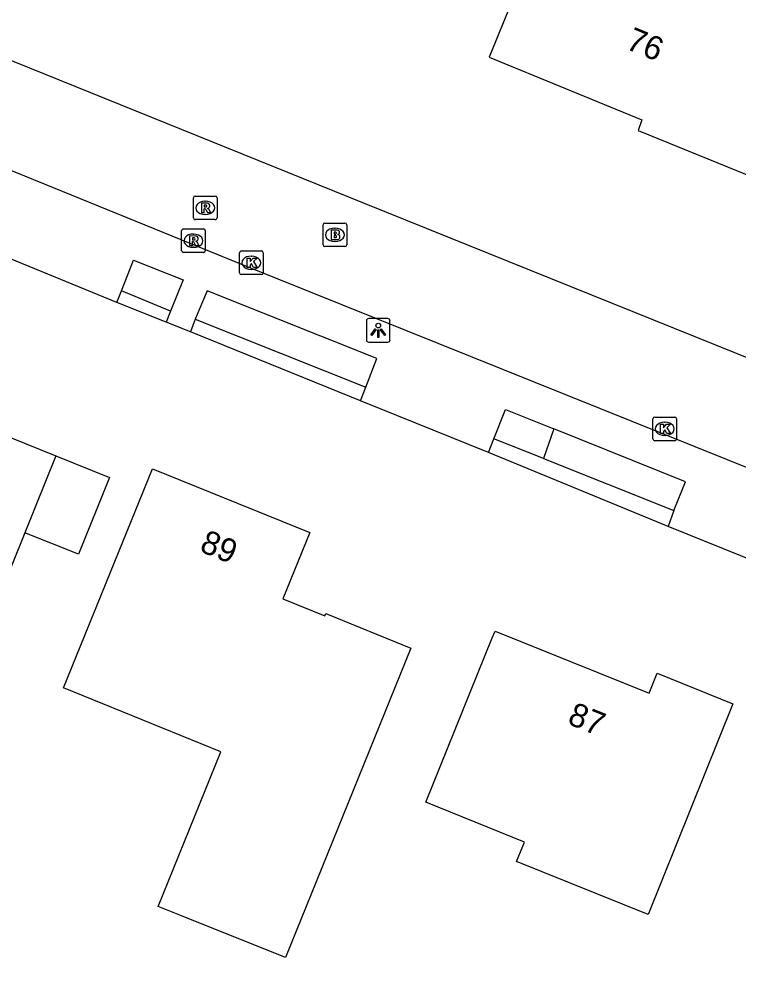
# Model space of a CAD drawing. Extents: x 156414 to 157775, y 382335 to 383765.
# Drawn here: x 156679.4 to 156709.88, y 383001.23 to 383041.78 of the extents above; entities that cross this region are included whole.
import ezdxf

# ---------------------------------------------------------------- set-up
doc = ezdxf.new("R2010")
doc.units = 0
for name, color, linetype in [('IMGEO_Brandkraan', 7, 'Continuous'), ('IMGEO_Groenvoorziening', 7, 'Continuous'), ('IMGEO_Kolk', 7, 'Continuous'), ('IMGEO_Lichtpunt', 7, 'Continuous'), ('IMGEO_Pand', 7, 'Continuous'), ('IMGEO_Pand_nummerreeks', 7, 'Continuous'), ('IMGEO_Rijbaan_lokaal_open', 7, 'Continuous'), ('IMGEO_Rioolput', 7, 'Continuous'), ('IMGEO_Voetpad_halfverhard', 7, 'Continuous'), ('IMGEO_Voetpad_open', 7, 'Continuous')]:
    doc.layers.add(name, color=color, linetype=linetype)

msp = doc.modelspace()

# ---------------------------------------------------------------- linework, layer by layer
at = {"layer": 'IMGEO_Brandkraan'}
for p, q in [((156692.346, 383033.149), (156693.198, 383033.149)), ((156692.271, 383032.223), (156692.271, 383033.075)), ((156692.759, 383032.929), (156692.784, 383032.929)), ((156693.272, 383033.075), (156693.272, 383032.223)), ((156692.782, 383032.369), (156692.757, 383032.369)), ((156693.198, 383032.149), (156692.346, 383032.149))]:
    msp.add_line(p, q, dxfattribs=at)
for points in [[(156692.346, 383033.149), (156693.198, 383033.149)], [(156692.271, 383032.223), (156692.271, 383033.075)], [(156692.619, 383032.849), (156692.619, 383032.449), (156692.832, 383032.449)], [(156692.85, 383032.849), (156692.619, 383032.849)], [(156692.798, 383032.768), (156692.744, 383032.768), (156692.744, 383032.692)], [(156693.272, 383033.075), (156693.272, 383032.223)], [(156692.744, 383032.692), (156692.797, 383032.692)], [(156692.806, 383032.616), (156692.744, 383032.616), (156692.744, 383032.535)], [(156692.744, 383032.535), (156692.806, 383032.535)], [(156693.198, 383032.149), (156692.346, 383032.149)]]:
    msp.add_lwpolyline(points, dxfattribs=at)
for centre, radius, start, end in [((156692.348, 383033.073), 0.0765, 91.552, 178.448), ((156692.348, 383033.073), 0.0765, 91.552, 178.448), ((156693.196, 383033.073), 0.0765, 1.552, 88.448), ((156693.196, 383033.073), 0.0765, 1.552, 88.448), ((156692.799, 383032.73), 0.0379, 267.8285, 90.9355), ((156692.854, 383032.704), 0.145, 59.4692, 91.5367), ((156692.879, 383032.751), 0.0922, 285.5137, 58.1501), ((156692.807, 383032.575), 0.0404, 269.8759, 90.5077), ((156692.838, 383032.7), 0.251, 268.6676, 293.5347), ((156692.884, 383032.559), 0.105, 301.3115, 78.989), ((156692.348, 383032.225), 0.0765, 181.552, 268.448), ((156692.348, 383032.225), 0.0765, 181.552, 268.448), ((156693.196, 383032.225), 0.0765, 271.552, 358.448), ((156693.196, 383032.225), 0.0765, 271.552, 358.448)]:
    msp.add_arc(centre, radius, start, end, dxfattribs=at)
for centre, major_axis, ratio, start_param, end_param in [((156692.758, 383032.649), (-0.387, 0.002), 0.722429, 4.712389, 7.853982), ((156692.783, 383032.649), (-0.39, 0.002), 0.717154, 1.570796, 4.712389)]:
    msp.add_ellipse(centre, major_axis=major_axis, ratio=ratio, start_param=start_param, end_param=end_param, dxfattribs=at)
at = {"layer": 'IMGEO_Groenvoorziening'}
for points in [[(156685.817, 383029.424), (156683.734, 383030.274)], [(156685.624, 383028.948), (156683.537, 383029.78)], [(156693.856, 383025.621), (156686.659, 383028.545)], [(156701.602, 383023.183), (156699.505, 383024.013)], [(156706.878, 383020.301), (156699.278, 383023.439)]]:
    msp.add_lwpolyline(points, dxfattribs=at)
at = {"layer": 'IMGEO_Kolk'}
for p, q in [((156688.737, 383031.042), (156688.737, 383031.894)), ((156688.812, 383031.968), (156689.664, 383031.968)), ((156689.738, 383031.894), (156689.738, 383031.042)), ((156689.225, 383031.748), (156689.25, 383031.748)), ((156689.248, 383031.188), (156689.223, 383031.188)), ((156689.664, 383030.968), (156688.812, 383030.968)), ((156706.241, 383024.005), (156706.241, 383024.857)), ((156706.316, 383024.931), (156707.168, 383024.931)), ((156706.729, 383024.711), (156706.754, 383024.711)), ((156707.242, 383024.857), (156707.242, 383024.005)), ((156707.168, 383023.931), (156706.316, 383023.931)), ((156706.752, 383024.151), (156706.727, 383024.151))]:
    msp.add_line(p, q, dxfattribs=at)
for points in [[(156688.737, 383031.042), (156688.737, 383031.894)], [(156688.812, 383031.968), (156689.664, 383031.968)], [(156689.738, 383031.894), (156689.738, 383031.042)], [(156689.058, 383031.668), (156689.181, 383031.668), (156689.181, 383031.517), (156689.311, 383031.668), (156689.475, 383031.668), (156689.329, 383031.517), (156689.482, 383031.268), (156689.33, 383031.268), (156689.245, 383031.432), (156689.181, 383031.365), (156689.181, 383031.268), (156689.058, 383031.268), (156689.058, 383031.668)], [(156689.664, 383030.968), (156688.812, 383030.968)], [(156706.241, 383024.005), (156706.241, 383024.857)], [(156706.316, 383024.931), (156707.168, 383024.931)], [(156706.562, 383024.631), (156706.685, 383024.631), (156706.685, 383024.48), (156706.815, 383024.631), (156706.979, 383024.631), (156706.833, 383024.48), (156706.986, 383024.231), (156706.834, 383024.231), (156706.749, 383024.395), (156706.685, 383024.328), (156706.685, 383024.231), (156706.562, 383024.231), (156706.562, 383024.631)], [(156707.242, 383024.857), (156707.242, 383024.005)], [(156707.168, 383023.931), (156706.316, 383023.931)]]:
    msp.add_lwpolyline(points, dxfattribs=at)
for centre, start, end in [((156688.814, 383031.892), 91.552, 178.448), ((156688.814, 383031.892), 91.552, 178.448), ((156689.662, 383031.892), 1.552, 88.448), ((156689.662, 383031.892), 1.552, 88.448), ((156688.814, 383031.044), 181.552, 268.448), ((156688.814, 383031.044), 181.552, 268.448), ((156689.662, 383031.044), 271.552, 358.448), ((156689.662, 383031.044), 271.552, 358.448), ((156706.318, 383024.855), 91.552, 178.448), ((156706.318, 383024.855), 91.552, 178.448), ((156707.166, 383024.855), 1.552, 88.448), ((156707.166, 383024.855), 1.552, 88.448), ((156706.318, 383024.007), 181.552, 268.448), ((156706.318, 383024.007), 181.552, 268.448), ((156707.166, 383024.007), 271.552, 358.448), ((156707.166, 383024.007), 271.552, 358.448)]:
    msp.add_arc(centre, 0.0765, start, end, dxfattribs=at)
for centre, major_axis, ratio, start_param, end_param in [((156689.224, 383031.468), (-0.387, 0.002), 0.722429, 4.712389, 7.853982), ((156689.249, 383031.468), (-0.39, 0.002), 0.717154, 1.570796, 4.712389), ((156706.728, 383024.431), (-0.387, 0.002), 0.722429, 4.712389, 7.853982), ((156706.753, 383024.431), (-0.39, 0.002), 0.717154, 1.570796, 4.712389)]:
    msp.add_ellipse(centre, major_axis=major_axis, ratio=ratio, start_param=start_param, end_param=end_param, dxfattribs=at)
at = {"layer": 'IMGEO_Lichtpunt'}
for p, q in [((156695.012, 383029.102), (156694.204, 383029.102)), ((156695.012, 383029.102), (156694.204, 383029.102)), ((156694.11, 383029.007), (156694.11, 383028.2)), ((156694.11, 383029.007), (156694.11, 383028.2)), ((156695.106, 383028.2), (156695.106, 383029.007)), ((156695.106, 383028.2), (156695.106, 383029.007)), ((156694.204, 383028.106), (156695.012, 383028.106)), ((156694.204, 383028.106), (156695.012, 383028.106))]:
    msp.add_line(p, q, dxfattribs=at)
for points in [[(156694.484, 383028.671), (156694.523, 383028.643), (156694.335, 383028.381), (156694.297, 383028.408), (156694.484, 383028.671)], [(156694.696, 383028.643), (156694.734, 383028.67), (156694.921, 383028.408), (156694.882, 383028.38), (156694.696, 383028.643)], [(156694.586, 383028.623), (156694.633, 383028.623), (156694.633, 383028.301), (156694.586, 383028.301), (156694.586, 383028.623)]]:
    msp.add_lwpolyline(points, dxfattribs=at)
msp.add_circle((156694.609, 383028.805), 0.0994, dxfattribs=at)
for centre, start, end in [((156694.204, 383029.007), 90, 180), ((156694.204, 383029.007), 90, 180), ((156695.012, 383029.007), 0, 90), ((156695.012, 383029.007), 0, 90), ((156694.204, 383028.2), 180, 270), ((156694.204, 383028.2), 180, 270), ((156695.012, 383028.2), 270, 0), ((156695.012, 383028.2), 270, 360)]:
    msp.add_arc(centre, 0.0946, start, end, dxfattribs=at)
at = {"layer": 'IMGEO_Pand'}
for points in [[(156703.356, 383048.791), (156703.016, 383047.936), (156702.553, 383048.126), (156699.3, 383040.169), (156705.776, 383037.52), (156705.61, 383037.069), (156710.226, 383035.19), (156713.868, 383044.198), (156713.674, 383044.276), (156713.632, 383044.174), (156710.224, 383045.549), (156710.041, 383045.098), (156706.776, 383046.422), (156707.009, 383047.318)], [(156679.645, 383020.034), (156676.35, 383011.881), (156669.914, 383014.496), (156671.116, 383017.474), (156664.811, 383020.027), (156664.964, 383020.411), (156665.893, 383020.042), (156667.265, 383023.486), (156668.673, 383022.927), (156670.383, 383027.138), (156669.018, 383027.698), (156670.132, 383030.474), (156669.205, 383030.84), (156669.342, 383031.209), (156674.355, 383029.195), (156674.291, 383029.025), (156676.922, 383027.964), (156675.845, 383025.353), (156677.699, 383024.606), (156680.962, 383023.292)], [(156680.962, 383023.292), (156683.226, 383022.38), (156681.913, 383019.121), (156679.645, 383020.034)], [(156680.962, 383023.292), (156679.645, 383020.034)], [(156690.676, 383002.056), (156686.28, 383003.814), (156685.296, 383004.213), (156687.945, 383010.761), (156681.275, 383013.473), (156685.057, 383022.746), (156691.709, 383020.05), (156690.565, 383017.235), (156692.349, 383016.514), (156692.393, 383016.621), (156695.991, 383015.149), (156690.676, 383002.056)], [(156700.469, 383006.112), (156700.803, 383006.933), (156696.623, 383008.623), (156699.436, 383015.585), (156699.557, 383015.866), (156706.084, 383013.247), (156706.421, 383014.085), (156709.625, 383012.795), (156706.032, 383003.871), (156700.469, 383006.112)]]:
    msp.add_lwpolyline(points, dxfattribs=at)
at = {"layer": 'IMGEO_Rijbaan_lokaal_open'}
for points in [[(156793.034, 383001.23), (156780.193, 383004.665), (156764.546, 383008.977), (156762.167, 383009.62), (156735.088, 383017.425), (156694.029, 383033.976), (156654.02, 383050.165)], [(156757.494, 383006.379), (156733.896, 383013.266), (156689.001, 383031.323), (156650.109, 383047.168)]]:
    msp.add_lwpolyline(points, dxfattribs=at)
at = {"layer": 'IMGEO_Rioolput'}
for p, q in [((156686.783, 383033.366), (156686.783, 383034.218)), ((156686.858, 383034.292), (156687.71, 383034.292)), ((156687.271, 383034.072), (156687.296, 383034.072)), ((156687.784, 383034.218), (156687.784, 383033.366)), ((156687.294, 383033.512), (156687.269, 383033.512)), ((156687.71, 383033.292), (156686.858, 383033.292)), ((156686.285, 383031.975), (156686.285, 383032.827)), ((156686.36, 383032.901), (156687.212, 383032.901)), ((156687.286, 383032.827), (156687.286, 383031.975)), ((156686.773, 383032.681), (156686.798, 383032.681)), ((156687.212, 383031.901), (156686.36, 383031.901)), ((156686.796, 383032.121), (156686.771, 383032.121))]:
    msp.add_line(p, q, dxfattribs=at)
for points in [[(156686.783, 383033.366), (156686.783, 383034.218)], [(156686.858, 383034.292), (156687.71, 383034.292)], [(156687.372, 383033.99), (156687.12, 383033.992), (156687.12, 383033.592)], [(156687.784, 383034.218), (156687.784, 383033.366)], [(156687.12, 383033.592), (156687.244, 383033.592), (156687.244, 383033.754), (156687.255, 383033.754)], [(156687.298, 383033.911), (156687.244, 383033.911), (156687.244, 383033.83)], [(156687.244, 383033.83), (156687.296, 383033.83)], [(156687.302, 383033.725), (156687.373, 383033.592), (156687.513, 383033.592), (156687.448, 383033.718)], [(156687.71, 383033.292), (156686.858, 383033.292)], [(156686.285, 383031.975), (156686.285, 383032.827)], [(156686.36, 383032.901), (156687.212, 383032.901)], [(156687.286, 383032.827), (156687.286, 383031.975)], [(156686.874, 383032.599), (156686.622, 383032.601), (156686.622, 383032.201)], [(156686.622, 383032.201), (156686.746, 383032.201), (156686.746, 383032.363), (156686.757, 383032.363)], [(156686.8, 383032.52), (156686.746, 383032.52), (156686.746, 383032.439)], [(156686.746, 383032.439), (156686.798, 383032.439)], [(156686.804, 383032.334), (156686.875, 383032.201), (156687.015, 383032.201), (156686.95, 383032.327)], [(156687.212, 383031.901), (156686.36, 383031.901)]]:
    msp.add_lwpolyline(points, dxfattribs=at)
for centre, radius, start, end in [((156686.86, 383034.216), 0.0765, 91.552, 178.448), ((156686.86, 383034.216), 0.0765, 91.552, 178.448), ((156687.371, 383033.88), 0.109, 350.3612, 89.416), ((156687.708, 383034.216), 0.0765, 1.552, 88.448), ((156687.708, 383034.216), 0.0765, 1.552, 88.448), ((156687.254, 383033.701), 0.0533, 26.0293, 88.6989), ((156687.28, 383034.019), 0.19, 274.7715, 282.9687), ((156687.304, 383033.815), 0.0964, 77.0061, 93.1865), ((156687.318, 383033.872), 0.0378, 276.6634, 79.6772), ((156687.369, 383033.88), 0.112, 277.5842, 350.9817), ((156687.353, 383033.665), 0.108, 29.5134, 73.7905), ((156686.86, 383033.368), 0.0765, 181.552, 268.448), ((156686.86, 383033.368), 0.0765, 181.552, 268.448), ((156687.708, 383033.368), 0.0765, 271.552, 358.448), ((156687.708, 383033.368), 0.0765, 271.552, 358.448), ((156686.362, 383032.825), 0.0765, 91.552, 178.448), ((156686.362, 383032.825), 0.0765, 91.552, 178.448), ((156687.21, 383032.825), 0.0765, 1.552, 88.448), ((156687.21, 383032.825), 0.0765, 1.552, 88.448), ((156686.756, 383032.31), 0.0533, 26.0293, 88.6989), ((156686.782, 383032.628), 0.19, 274.7715, 282.9687), ((156686.806, 383032.424), 0.0964, 77.0061, 93.1865), ((156686.82, 383032.481), 0.0378, 276.6634, 79.6772), ((156686.873, 383032.489), 0.109, 350.3612, 89.416), ((156686.871, 383032.489), 0.112, 277.5842, 350.9817), ((156686.855, 383032.274), 0.108, 29.5134, 73.7905), ((156686.362, 383031.977), 0.0765, 181.552, 268.448), ((156686.362, 383031.977), 0.0765, 181.552, 268.448), ((156687.21, 383031.977), 0.0765, 271.552, 358.448), ((156687.21, 383031.977), 0.0765, 271.552, 358.448)]:
    msp.add_arc(centre, radius, start, end, dxfattribs=at)
for centre, major_axis, ratio, start_param, end_param in [((156687.27, 383033.792), (-0.387, 0.002), 0.722429, 4.712389, 7.853982), ((156687.295, 383033.792), (-0.39, 0.002), 0.717154, 1.570796, 4.712389), ((156686.772, 383032.401), (-0.387, 0.002), 0.722429, 4.712389, 7.853982), ((156686.797, 383032.401), (-0.39, 0.002), 0.717154, 1.570796, 4.712389)]:
    msp.add_ellipse(centre, major_axis=major_axis, ratio=ratio, start_param=start_param, end_param=end_param, dxfattribs=at)
at = {"layer": 'IMGEO_Voetpad_halfverhard'}
for points in [[(156686.858, 383029.08), (156694.087, 383026.193)], [(156702.05, 383024.436), (156701.602, 383023.183)], [(156701.602, 383023.183), (156707.126, 383020.973)]]:
    msp.add_lwpolyline(points, dxfattribs=at)
at = {"layer": 'IMGEO_Voetpad_open'}
for points in [[(156683.537, 383029.78), (156678.474, 383031.865)], [(156683.734, 383030.274), (156684.251, 383031.572), (156686.353, 383030.742), (156685.817, 383029.424)], [(156683.537, 383029.78), (156683.734, 383030.274)], [(156694.087, 383026.193), (156694.556, 383027.414), (156687.36, 383030.285), (156686.858, 383029.08)], [(156685.817, 383029.424), (156685.624, 383028.948)], [(156686.858, 383029.08), (156686.659, 383028.545)], [(156686.659, 383028.545), (156685.624, 383028.948)], [(156693.856, 383025.621), (156694.087, 383026.193)], [(156699.278, 383023.439), (156693.856, 383025.621)], [(156699.505, 383024.013), (156699.996, 383025.254), (156702.05, 383024.436)], [(156707.126, 383020.973), (156707.624, 383022.193), (156702.05, 383024.436)], [(156699.278, 383023.439), (156699.505, 383024.013)], [(156707.126, 383020.973), (156706.878, 383020.301)], [(156714.643, 383017.162), (156706.878, 383020.301)]]:
    msp.add_lwpolyline(points, dxfattribs=at)

# ---------------------------------------------------------------- texts
at = {"layer": 'IMGEO_Pand_nummerreeks'}
for s, rotation, p in [('76', 337.753, (156705.041, 383040.543)), ('89', 337.7406, (156686.997, 383019.265)), ('87', 338.1359, (156702.574, 383011.961))]:
    msp.add_text(s, height=1, rotation=rotation, dxfattribs=at).set_placement(p)

doc.saveas('drawing.dxf')
